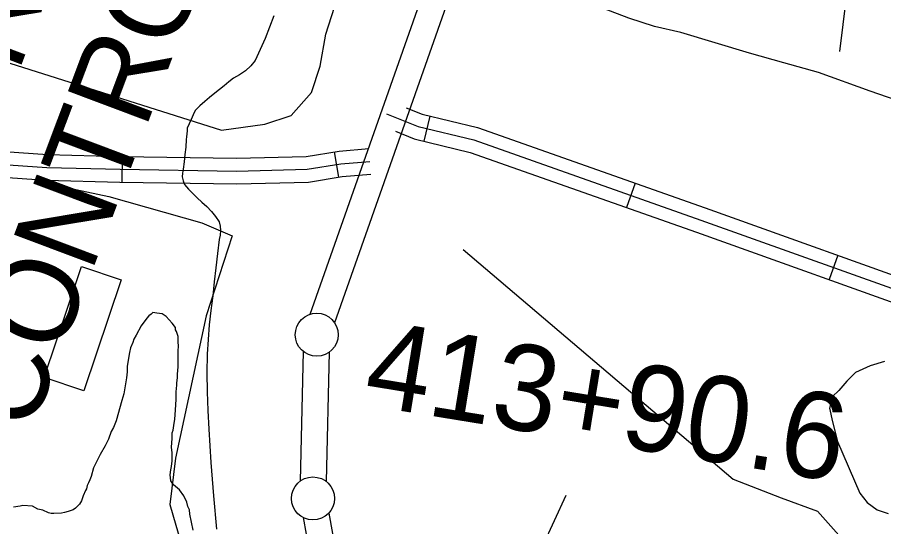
# Model space of a CAD drawing. Extents: x 3180038 to 3217926, y 922069 to 947485.
# Drawn here: x 3199777 to 3200785, y 931507 to 932099 of the extents above; entities that cross this region are included whole.
import ezdxf

# ---------------------------------------------------------------- set-up
doc = ezdxf.new("R2010")
doc.units = 0
for name, color, linetype in [('V-BLDG-OTLN', 7, 'Continuous'), ('V-CHAN-NAID', 7, 'Continuous'), ('V-LEVE-TOET', 7, 'Continuous'), ('V-ROAD-CNTR', 7, 'Continuous'), ('V-SITE-VEGE', 7, 'Continuous'), ('V-SURV-IDEN', 7, 'Continuous'), ('V-SURV-LINE', 7, 'Continuous'), ('V-TOPO-SHOR', 7, 'Continuous')]:
    doc.layers.add(name, color=color, linetype=linetype)

msp = doc.modelspace()

# ---------------------------------------------------------------- linework, layer by layer
at = {"layer": 'V-BLDG-OTLN'}
msp.add_lwpolyline([(3199808.3, 931680.1), (3199851.7, 931809.3), (3199897.9, 931793.8), (3199854.5, 931664.6)], close=True, dxfattribs=at)
at = {"layer": 'V-LEVE-TOET'}
for points in [[(3200829.6, 931991.9), (3200769.1, 932013), (3200708.8, 932034.7), (3200668.6, 932045.8), (3200628.5, 932057.2), (3200588.6, 932069), (3200548.7, 932081.1), (3200518.2, 932088.3), (3200488.1, 932097.7), (3200458.8, 932109.2)], [(3200075.3, 932100.4), (3200065.3, 932074.2), (3200053.8, 932048.8), (3200048.5, 932042.4), (3200042.4, 932036.7), (3200035.6, 932031.9), (3200028.3, 932028.1), (3200022.9, 932023.7), (3200017.4, 932019.2), (3200012, 932014.8), (3200006.7, 932010.5), (3200000.7, 932005.8), (3199994.9, 932000.9), (3199989.3, 931995.8), (3199983.8, 931990.5), (3199981.6, 931985.4), (3199979.3, 931980.2), (3199977, 931975.1), (3199974.6, 931970), (3199974.4, 931966.7), (3199974.2, 931963.3), (3199973.9, 931960), (3199973.5, 931956.7), (3199972.8, 931948), (3199972, 931939.3), (3199971, 931930.7), (3199969.9, 931922.1), (3199969, 931917.7), (3199968.9, 931913.2), (3199969.8, 931908.7), (3199971.5, 931904.5), (3199976.2, 931899.1), (3199981.2, 931893.9), (3199986.3, 931888.9), (3199991.7, 931884.1), (3199997.4, 931878.9), (3200002.7, 931873.2), (3200007.5, 931867.3), (3200011.7, 931861), (3200012.8, 931856), (3200013.2, 931850.8), (3200012.9, 931845.6), (3200011.8, 931840.5), (3200009.8, 931824.1), (3200007.8, 931807.7), (3200006, 931791.3), (3200004.2, 931774.9), (3200002.1, 931758), (3200000.3, 931741.1), (3199998.9, 931724.2), (3199997.8, 931707.2), (3199997.5, 931685.3), (3199997.7, 931663.5), (3199998.4, 931641.6), (3199999.6, 931619.8), (3200002.1, 931581.1), (3200005.2, 931542.4), (3200008.8, 931503.8)]]:
    msp.add_lwpolyline(points, dxfattribs=at)
at = {"layer": 'V-ROAD-CNTR'}
for p, q in [((3200256.8, 931984), (3200249.8, 931954.8)), ((3200145.7, 931942.5), (3200150.5, 931912.9)), ((3199898.9, 931937.2), (3199898.4, 931907.2)), ((3200495.7, 931905.9), (3200485.7, 931877.6)), ((3200731.3, 931822.1), (3200721.2, 931793.9))]:
    msp.add_line(p, q, dxfattribs=at)
for points in [[(3198117.6, 932824.7), (3198242.9, 932785.7), (3198369.8, 932745.9), (3198446, 932707.9), (3198493.3, 932673.7), (3198536.8, 932631.6), (3198578.5, 932571.1), (3198611.4, 932515), (3198636.7, 932474.2), (3198673.4, 932434.3), (3198704, 932411.7), (3198743.2, 932389.8), (3198906.6, 932315.8), (3199161.3, 932180.1), (3199475.2, 932021.8), (3199584.4, 931968.1), (3199643.5, 931951.9), (3199728.4, 931945.2), (3199812.1, 931939.4), (3199896.9, 931937.2), (3200032.1, 931935.1), (3200112.9, 931937.2), (3200151.3, 931943.4), (3200185.9, 931946.2)], [(3198116.1, 932804.1), (3198238.7, 932771.3), (3198364.2, 932731.9), (3198438.2, 932695.1), (3198483.7, 932662.2), (3198525.3, 932621.9), (3198565.8, 932563), (3198598.5, 932507.2), (3198624.7, 932465.1), (3198663.3, 932423.1), (3198695.8, 932399.1), (3198736.4, 932376.4), (3198899.9, 932302.3), (3199154.4, 932166.7), (3199468.5, 932008.4), (3199579.1, 931954), (3199640.9, 931937), (3199727.3, 931930.2), (3199811.4, 931924.4), (3199896.6, 931922.2), (3200032.1, 931920.1), (3200114.3, 931922.2), (3200153.1, 931928.5), (3200187.1, 931931.2)], [(3200229.4, 931993.6), (3200247.7, 931986.2), (3200312.3, 931970.6), (3200577.1, 931877.2), (3200854.2, 931778.2), (3201185.9, 931661.8), (3201427.9, 931577.7), (3201511.6, 931540.2), (3201572.3, 931501.8), (3201618.6, 931458.6), (3201667.2, 931411.3), (3201704.9, 931348.2), (3201753.3, 931256.1), (3201848.6, 931057.6), (3202002.5, 930731), (3202164.9, 930408.8), (3202272, 930168.7), (3202308.6, 930092), (3202339.6, 930051), (3202375.6, 930003.3), (3202388, 929977.1)], [(3200206.5, 931986.6), (3200243.1, 931971.9), (3200308, 931956.2), (3200572.1, 931863.1), (3200849.2, 931764.1), (3201181, 931647.6), (3201422.4, 931563.8), (3201504.5, 931527), (3201563.1, 931489.9), (3201608.3, 931447.8), (3201655.4, 931402), (3201691.9, 931340.8), (3201739.9, 931249.3), (3201835.1, 931051.1), (3201989, 930724.5), (3202151.4, 930402.4), (3202258.4, 930162.4), (3202295.8, 930084.2), (3202327.6, 930042), (3202362.7, 929995.5), (3202394.4, 929928.3)], [(3200216.8, 931966.3), (3200238.5, 931957.6), (3200303.8, 931941.8), (3200567.1, 931848.9), (3200844.2, 931750), (3201176, 931633.4), (3201416.8, 931549.8), (3201497.4, 931513.7), (3201553.9, 931478), (3201597.9, 931436.9), (3201643.5, 931392.6), (3201678.8, 931333.5), (3201726.5, 931242.6), (3201821.5, 931044.7), (3201975.6, 930717.9), (3202137.8, 930396), (3202244.8, 930156.1), (3202282.9, 930076.3), (3202315.6, 930032.9), (3202349.8, 929987.7), (3202349.5, 929988.3)], [(3199679.5, 931919), (3199726.2, 931915.3), (3199810.7, 931909.5), (3199896.3, 931907.2), (3200032.2, 931905.1), (3200115.7, 931907.2), (3200154.9, 931913.6), (3200188.3, 931916.3)]]:
    msp.add_lwpolyline(points, dxfattribs=at)
at = {"layer": 'V-SITE-VEGE'}
for p, q in [((3199930.1, 931751.7), (3199927.5, 931749.1)), ((3199932.7, 931753.6), (3199930.1, 931751.7)), ((3199934.6, 931755.5), (3199932.7, 931753.6)), ((3199939.1, 931754.8), (3199934.6, 931755.5)), ((3199945.5, 931754.2), (3199939.1, 931754.8)), ((3199950, 931750.9), (3199945.5, 931754.2)), ((3199957.1, 931743.2), (3199950, 931750.9)), ((3199921, 931740.1), (3199915.2, 931729.2)), ((3199927.5, 931749.1), (3199921, 931740.1)), ((3199960.9, 931738), (3199957.1, 931743.2)), ((3199960.9, 931735.4), (3199960.9, 931738)), ((3199962.2, 931733.5), (3199960.9, 931735.4)), ((3199964.1, 931727.7), (3199962.2, 931733.5)), ((3199911.3, 931720.9), (3199908.7, 931714.5)), ((3199912.6, 931724.7), (3199911.3, 931720.9)), ((3199915.2, 931729.2), (3199912.6, 931724.7)), ((3199964, 931720.6), (3199964.1, 931727.7)), ((3199964.6, 931717.4), (3199964, 931720.6)), ((3199908.7, 931714.5), (3199907.3, 931709.3)), ((3199963.9, 931692.3), (3199964, 931710.3)), ((3199964, 931710.3), (3199964.6, 931717.4)), ((3199907.3, 931709.3), (3199904.7, 931693.2)), ((3199904.7, 931693.2), (3199904.6, 931686.8)), ((3199963.2, 931683.9), (3199963.9, 931692.3)), ((3199904, 931679.7), (3199900.7, 931661.1)), ((3199904.6, 931686.8), (3199904, 931679.7)), ((3199962.5, 931673.6), (3199963.2, 931680.1)), ((3199963.2, 931680.1), (3199963.2, 931683.9)), ((3199961.8, 931663.4), (3199962.5, 931671.1)), ((3199962.5, 931671.1), (3199962.5, 931673.6)), ((3199900.7, 931661.1), (3199898.7, 931653.4)), ((3199961.8, 931655), (3199961.8, 931663.4)), ((3199898.7, 931653.4), (3199892.1, 931629.6)), ((3199961, 931642.1), (3199961.8, 931655)), ((3199960.3, 931631.8), (3199961, 931642.1)), ((3199892.1, 931629.6), (3199888.9, 931621.9)), ((3199959, 931624.1), (3199960.3, 931631.8)), ((3199888.9, 931621.9), (3199886.3, 931617.4)), ((3199958.3, 931619), (3199959, 931624.1)), ((3199886.3, 931617.4), (3199883, 931608.4)), ((3199956.3, 931599), (3199957, 931609.3)), ((3199957, 931615.8), (3199958.3, 931619)), ((3199957, 931609.3), (3199957, 931615.8)), ((3199879.1, 931600.7), (3199873.3, 931590.5)), ((3199883, 931608.4), (3199879.1, 931600.7)), ((3199956.9, 931592.6), (3199956.3, 931599)), ((3199873.3, 931590.5), (3199865.5, 931575.1)), ((3199956.9, 931583), (3199956.9, 931592.6)), ((3199956.2, 931576.5), (3199956.9, 931583)), ((3199865.5, 931575.1), (3199862.8, 931564.8)), ((3199954.9, 931566.9), (3199955.5, 931572.7)), ((3199955.5, 931572.7), (3199956.2, 931576.5)), ((3199861.5, 931560.9), (3199859.6, 931557.7)), ((3199862.8, 931564.8), (3199861.5, 931560.9)), ((3199955.5, 931559.8), (3199954.9, 931566.9)), ((3199958.7, 931555.3), (3199955.5, 931559.8)), ((3199856.3, 931548.7), (3199853.7, 931542.3)), ((3199857.6, 931550.6), (3199856.3, 931548.7)), ((3199858.3, 931554.5), (3199857.6, 931550.6)), ((3199859.6, 931557.7), (3199858.3, 931554.5)), ((3199965.7, 931549.5), (3199958.7, 931555.3)), ((3199970.8, 931542.3), (3199965.7, 931549.5)), ((3199853.7, 931542.3), (3199851.8, 931536.5)), ((3199974, 931535.3), (3199970.8, 931542.3)), ((3199780.3, 931530.5), (3199772.6, 931529.2)), ((3199783.5, 931531.1), (3199780.3, 931530.5)), ((3199794.5, 931530.4), (3199783.5, 931531.1)), ((3199800.9, 931527.1), (3199794.5, 931530.4)), ((3199849.2, 931532.7), (3199844.6, 931528.2)), ((3199851.8, 931536.5), (3199849.2, 931532.7)), ((3199975.3, 931530.1), (3199974, 931535.3)), ((3199977.2, 931526.2), (3199975.3, 931530.1)), ((3199806.7, 931525.8), (3199800.9, 931527.1)), ((3199813.1, 931522.6), (3199806.7, 931525.8)), ((3199816.3, 931521.9), (3199813.1, 931522.6)), ((3199819.5, 931521.9), (3199816.3, 931521.9)), ((3199828.5, 931522.5), (3199819.5, 931521.9)), ((3199831.7, 931523.1), (3199828.5, 931522.5)), ((3199836.3, 931524.4), (3199831.7, 931523.1)), ((3199839.5, 931525.6), (3199836.3, 931524.4)), ((3199842.1, 931526.3), (3199839.5, 931525.6)), ((3199844.6, 931528.2), (3199842.1, 931526.3)), ((3199977.8, 931521.1), (3199977.2, 931526.2)), ((3199981.6, 931502.4), (3199977.8, 931521.1))]:
    msp.add_line(p, q, dxfattribs=at)
at = {"layer": 'V-SURV-LINE'}
for points in [[(3200117.8, 931753.6), (3200861.6, 933865.2)], [(3200889.9, 933855.2), (3200146.1, 931743.7)], [(3200106.4, 931559.7), (3200109.9, 931710.2)], [(3200139.9, 931709.5), (3200136.4, 931559)], [(3200139.2, 931522.4), (3200170.6, 931348.3)], [(3200141.1, 931343), (3200109.7, 931517.1)]]:
    msp.add_lwpolyline(points, dxfattribs=at)
for centre in [(3200125.3, 931729.8), (3200120.9, 931539.4)]:
    msp.add_circle(centre, 25, dxfattribs=at)
at = {"layer": 'V-TOPO-SHOR'}
msp.add_line((3200733.8, 932058.9), (3200749.3, 932188.4), dxfattribs=at)
for points in [[(3198119.3, 932923.7), (3198588.8, 932761.5), (3198710.4, 932704.1), (3199210.4, 932518.3), (3199585.3, 932369.7), (3199754.2, 932308.9), (3199683.3, 932072.4), (3200014.3, 931967.7), (3200065, 931974.5), (3200095.4, 931984.6), (3200119.1, 932011.6), (3200129.2, 932042), (3200135.9, 932079.2), (3200156.2, 932143.4), (3200169.7, 932153.5), (3200186.6, 932153.5), (3200203.5, 932150.1), (3200227.1, 932146.7), (3200233.9, 932143.4), (3200244, 932167), (3200247.4, 932207.5)], [(3199819.3, 931904), (3199883.4, 931890.4), (3199991.5, 931860), (3200027, 931844.8), (3199996.6, 931751.9), (3199961.1, 931586.4), (3199954.4, 931532.4), (3199996.6, 931387.1), (3200020.2, 931270.6), (3200047.3, 931206.4), (3200099.6, 931096.6), (3200173.9, 930936.2), (3200265.1, 930824.7), (3200361.4, 930733.5), (3200439.1, 930664.2), (3200494.8, 930625.4), (3200611.4, 930551.1), (3200675.6, 930512.2)], [(3200295.5, 931828.8), (3200609.7, 931561.9), (3200665.4, 931540), (3200707.7, 931524.8), (3200744.8, 931482.6), (3200736.4, 931437), (3200809, 931408.2)], [(3200785.8, 931698.5), (3200768.9, 931693.5), (3200752, 931685.9), (3200741.9, 931675.7), (3200732.6, 931664.8), (3200725, 931658), (3200721.6, 931644.5), (3200725, 931628.4), (3200730.9, 931605.6), (3200757.1, 931545.7), (3200765.5, 931534.7), (3200777.3, 931526.3), (3200790, 931522)], [(3200790.4, 930883), (3200753.3, 930862.7), (3200714.4, 930855.9), (3200667.1, 930859.3), (3200636.7, 930879.6), (3200611.4, 930908.3), (3200584.4, 930945.5), (3200530.3, 931006.3), (3200503.3, 931040), (3200476.3, 931078.9), (3200412.1, 931148.1), (3200391.8, 931190.4), (3200368.2, 931217.4), (3200347.9, 931242.7), (3200336.1, 931261.3), (3200324.3, 931293.4), (3200319.2, 931328.9), (3200320.9, 931362.6), (3200326, 931389.7), (3200331, 931411.6), (3200353, 931442), (3200388.4, 931484.2), (3200415.5, 931543.4)]]:
    msp.add_lwpolyline(points, dxfattribs=at)

# ---------------------------------------------------------------- texts
at = {"layer": 'V-CHAN-NAID'}
for s, p in [('CONTROL STRUCTURE (2)', (3199792.4, 931612.9)), ('OLD RIVER AUXILLARY ', (3199668.3, 931741.5))]:
    msp.add_text(s, height=100, rotation=69.4069, dxfattribs=at).set_placement(p)
at = {"layer": 'V-SURV-IDEN'}
msp.add_text('413+90.6', height=100, rotation=350.7488, dxfattribs=at).set_placement((3200177.8, 931648.6))

doc.saveas('drawing.dxf')
